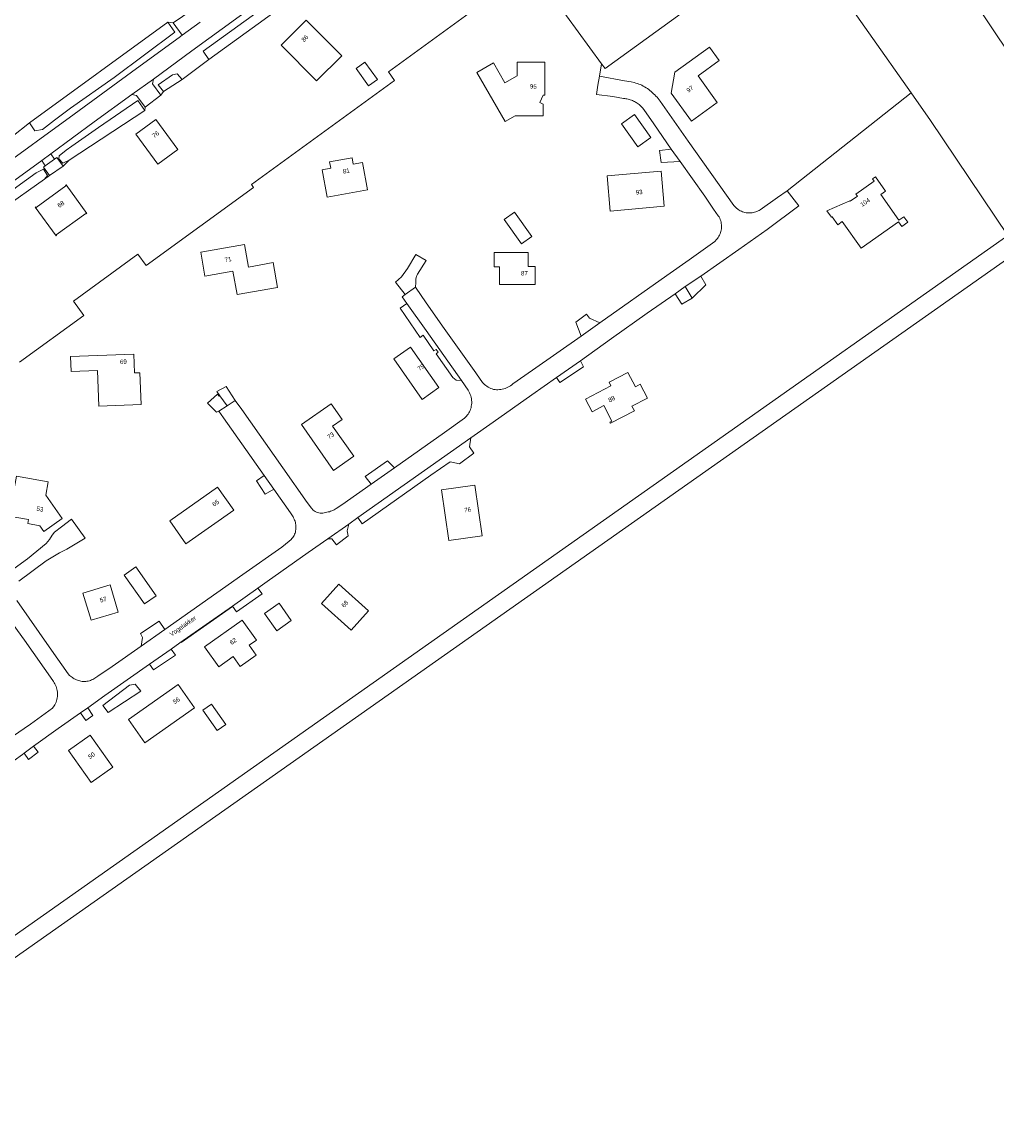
# Model space of a CAD drawing. Header units: metres. Extents: x 138165 to 154469, y 480134 to 494189.
# Tile 417 of 656: x 150613 to 150888, y 483312 to 483624. Entities that reach past the tile are written whole.
import ezdxf

# ---------------------------------------------------------------- set-up
doc = ezdxf.new("R2010")
doc.units = ezdxf.units.M
doc.header["$LTSCALE"] = 0.001
doc.header["$MEASUREMENT"] = 0
for name, color, linetype, lineweight in [('TOP-L-terrein schutting raster hek leuning', 7, 'Continuous', 0), ('TOP-L-topo objecten vlak', 7, 'Continuous', 0), ('TOP-T-topo huisnummering naamgeving', 7, 'Continuous', 0)]:
    doc.layers.add(name, color=color, linetype=linetype, lineweight=lineweight)
doc.styles.add('Style-INTL_ISO', font='INTL_ISO.shx')

msp = doc.modelspace()

# ---------------------------------------------------------------- linework, layer by layer
at = {"layer": 'TOP-L-terrein schutting raster hek leuning', "flags": 128}
msp.add_lwpolyline([(150658.21, 483448.64), (150672.68, 483458.85)], dxfattribs=at)
at = {"layer": 'TOP-L-topo objecten vlak', "flags": 128}
for points in [[(150462.57, 483254.58), (150464.82, 483256.53), (150470.62, 483261.08), (150514.63, 483291.73), (150810.45, 483500), (151000, 483633.45), (151135.52, 483728.86), (151144.14, 483735.12)], [(150818.6, 483724.46), (150915.18, 483580.23)], [(150864.29, 483603.81), (150792.62, 483705.54)], [(150768.2, 483687.77), (150768.38, 483687.53), (150808.23, 483632.78), (150777.91, 483610.7), (150776.91, 483612.08), (150776.91, 483612.08)], [(150776.91, 483612.08), (150757.15, 483639.22), (150716.73, 483609.79), (150718.49, 483607.37), (150678.07, 483577.94), (150678.66, 483577.13), (150648.34, 483555.06), (150645.98, 483558.3), (150627.79, 483545.06), (150630.74, 483541.01), (150612.55, 483527.77)], [(150650.39, 483607.72), (150661.25, 483615.74), (150674.62, 483625.43), (150682.76, 483631.41), (150687.97, 483634.99)], [(150690.46, 483631.03), (150689.76, 483632.48), (150688.73, 483632.82), (150684.02, 483629.75), (150664.42, 483615.62), (150666.07, 483613.28)], [(150666.07, 483613.28), (150690.46, 483631.03)], [(150661.2, 483627.19), (150655.98, 483623.64)], [(150654.48, 483623.81), (150615.39, 483595.34)], [(150615.39, 483595.34), (150616.91, 483593.16), (150619.1, 483593.48), (150622.51, 483596.15), (150627.01, 483599.48), (150639.28, 483608.22), (150656.48, 483621.02), (150654.48, 483623.81)], [(150654.48, 483623.81), (150655.98, 483623.64)], [(150655.98, 483623.64), (150658.55, 483620.17)], [(150658.55, 483620.17), (150663.63, 483623.84)], [(150703.55, 483614.32), (150693.52, 483624.37), (150686.45, 483617.3), (150696.47, 483607.26), (150703.55, 483614.32)], [(150658.55, 483620.17), (150657.68, 483619.46), (150645.63, 483610.7), (150628.05, 483597.86), (150605.4, 483581.44)], [(150807.33, 483616.74), (150797.55, 483609.7), (150796.58, 483603.73), (150802.27, 483595.84), (150809.57, 483601.1), (150804.12, 483608.67), (150810.06, 483612.95), (150807.33, 483616.74)], [(150666.07, 483613.28), (150658.49, 483607.66)], [(150711.08, 483605.78), (150713.61, 483607.58), (150710.1, 483612.5), (150707.58, 483610.7), (150711.08, 483605.78)], [(150749.68, 483595.8), (150752.46, 483597.4), (150760.41, 483597.4), (150760.41, 483600.69), (150759.49, 483601.12), (150760.43, 483603.16), (150760.91, 483603.16), (150760.91, 483612.47), (150753.1, 483612.47), (150753.1, 483608.69), (150749.62, 483606.68), (150746.36, 483612.32), (150741.7, 483609.63), (150749.68, 483595.8)], [(150776.91, 483612.08), (150776.31, 483608.52)], [(150650.39, 483607.72), (150644.31, 483603.4)], [(150652.5, 483603.22), (150650.14, 483606.38), (150650.39, 483607.72)], [(150658.49, 483607.66), (150657.1, 483609.23), (150655.79, 483608.96), (150651.74, 483606.12), (150653.21, 483604.25)], [(150653.21, 483604.25), (150658.49, 483607.66)], [(150776.31, 483608.52), (150775.86, 483606.05), (150775.45, 483603.39), (150780.03, 483602.79), (150783.1, 483602.26), (150783.43, 483602.22), (150783.75, 483602.18), (150784.07, 483602.12), (150784.39, 483602.05), (150784.7, 483601.97), (150785.01, 483601.87), (150785.32, 483601.76), (150785.6, 483601.65), (150785.89, 483601.52), (150786.16, 483601.38), (150786.44, 483601.24), (150786.7, 483601.08), (150786.96, 483600.91), (150787.22, 483600.74), (150787.48, 483600.54), (150787.73, 483600.33), (150787.98, 483600.1), (150788.21, 483599.87), (150788.44, 483599.63), (150788.86, 483599.13), (150791.69, 483595.1), (150796.58, 483587.99)], [(150829.3, 483576.17), (150826.55, 483574.29), (150821.67, 483570.82), (150821.38, 483570.65), (150821.07, 483570.49), (150820.76, 483570.35), (150820.43, 483570.23), (150820.1, 483570.13), (150819.77, 483570.05), (150819.43, 483569.99), (150819.09, 483569.95), (150818.75, 483569.93), (150818.4, 483569.94), (150818.05, 483569.96), (150817.7, 483570.01), (150817.36, 483570.09), (150817.02, 483570.18), (150816.68, 483570.29), (150816.36, 483570.42), (150816.04, 483570.56), (150815.73, 483570.73), (150815.43, 483570.92), (150814.87, 483571.34), (150814.25, 483572.02), (150801.35, 483590.21), (150793.41, 483601.52), (150793.13, 483601.88), (150792.85, 483602.24), (150792.55, 483602.59), (150792.24, 483602.92), (150791.93, 483603.26), (150791.6, 483603.58), (150791.27, 483603.88), (150790.92, 483604.18), (150790.56, 483604.48), (150790.2, 483604.76), (150789.83, 483605.03), (150789.44, 483605.29), (150789.05, 483605.54), (150788.65, 483605.77), (150788.24, 483605.98), (150787.84, 483606.16), (150787.42, 483606.33), (150787, 483606.48), (150786.57, 483606.62), (150786.14, 483606.74), (150785.27, 483606.92), (150783.39, 483607.28), (150776.31, 483608.52)], [(150653.21, 483604.25), (150652.5, 483603.22)], [(150829.3, 483576.17), (150864.29, 483603.81)], [(150891.53, 483563.57), (150869.76, 483596.04), (150864.29, 483603.81)], [(150621.42, 483586.63), (150633.68, 483595.65), (150644.31, 483603.4)], [(150647.96, 483598.84), (150645.95, 483601.65), (150634.93, 483594.08), (150627.38, 483588.75), (150625.72, 483587.64), (150623.83, 483586.04), (150623.66, 483585.23), (150624.84, 483583.98), (150626.61, 483584.85)], [(150644.31, 483603.4), (150645.64, 483603.12), (150648.04, 483599.84)], [(150648.04, 483599.84), (150652.5, 483603.22)], [(150626.61, 483584.85), (150647.96, 483598.84)], [(150648.04, 483599.84), (150647.96, 483598.84)], [(150782.52, 483595.14), (150787.12, 483588.6), (150790.8, 483591.2), (150786.19, 483597.74), (150782.52, 483595.14)], [(150610.41, 483591.47), (150615.39, 483595.34)], [(150657.26, 483587.84), (150651.08, 483596.33), (150645.42, 483592.21), (150651.6, 483583.72), (150657.26, 483587.84)], [(150618.86, 483584.74), (150621.42, 483586.63)], [(150622.46, 483585.16), (150619.87, 483583.27)], [(150621.42, 483586.63), (150622.46, 483585.16)], [(150624.89, 483583.15), (150623.1, 483585.61), (150622.46, 483585.16)], [(150699.44, 483574.42), (150710.85, 483576.51), (150709.45, 483584.2), (150706.8, 483583.71), (150706.47, 483585.52), (150700.1, 483584.36), (150700.43, 483582.55), (150698.04, 483582.11), (150699.44, 483574.42)], [(150799.09, 483584.5), (150793.73, 483584.14), (150793.28, 483587.61), (150796.58, 483587.99)], [(150796.58, 483587.99), (150799.09, 483584.5)], [(150603.55, 483573.62), (150618.86, 483584.74)], [(150619.69, 483579.47), (150620.54, 483580.55), (150619.36, 483582.3), (150617.28, 483581.3), (150611.82, 483577.31), (150605.3, 483572.36), (150605.46, 483572.13)], [(150619.87, 483583.27), (150618.86, 483584.74)], [(150619.87, 483583.27), (150619.36, 483582.85), (150621.04, 483580.51)], [(150621.04, 483580.51), (150624.89, 483583.15)], [(150626.61, 483584.85), (150624.89, 483583.15)], [(150799.09, 483584.5), (150806.02, 483574.63), (150808.5, 483571.03), (150809.85, 483569.13), (150810.06, 483568.8), (150810.24, 483568.45), (150810.39, 483568.08), (150810.52, 483567.71), (150810.62, 483567.32), (150810.7, 483566.93), (150810.74, 483566.54), (150810.76, 483566.18), (150810.75, 483565.82), (150810.71, 483565.46), (150810.65, 483565.09), (150810.57, 483564.74), (150810.47, 483564.39), (150810.35, 483564.05), (150810.19, 483563.71), (150810.02, 483563.37), (150809.82, 483563.05), (150809.61, 483562.73), (150809.37, 483562.44), (150808.84, 483561.9), (150801.59, 483556.72), (150795.29, 483552.28), (150776.38, 483538.89)], [(150606.64, 483570.7), (150607.74, 483570.97), (150619.69, 483579.47)], [(150621.04, 483580.51), (150619.69, 483579.47)], [(150779.36, 483570.44), (150794.58, 483571.82), (150793.68, 483581.78), (150778.46, 483580.4), (150779.36, 483570.44)], [(150840.51, 483570.5), (150841.76, 483568.73), (150841.98, 483568.88), (150843.58, 483566.61), (150844.83, 483567.49), (150850.14, 483559.95), (150860.75, 483567.42), (150861.67, 483566.13), (150863.31, 483567.29), (150862.21, 483568.84), (150860.82, 483567.86), (150855.69, 483575.15), (150857.08, 483576.13), (150854.24, 483580.16), (150853.41, 483579.58), (150853.88, 483578.91), (150848.71, 483575.27), (150849.1, 483574.71), (150847.04, 483573.26), (150846.99, 483573.33), (150840.51, 483570.5)], [(150622.98, 483563.73), (150631.34, 483569.82), (150631.45, 483569.67), (150631.61, 483569.79), (150625.72, 483577.87), (150625.57, 483577.76), (150625.67, 483577.61), (150617.31, 483571.52), (150617.2, 483571.67), (150617.04, 483571.55), (150622.93, 483563.47), (150623.08, 483563.58), (150622.98, 483563.73)], [(150804.89, 483552.11), (150815.68, 483559.59), (150823.68, 483565.24), (150832.59, 483571.99), (150829.3, 483576.17)], [(150757.21, 483563.33), (150752.3, 483570.2), (150749.38, 483568.11), (150754.29, 483561.24), (150757.21, 483563.33)], [(150891.53, 483563.57), (150801.35, 483500), (150512.22, 483296.19), (150485.81, 483277.69), (150462.97, 483261.89)], [(150663.74, 483558.85), (150664.95, 483552.1), (150672.82, 483553.51), (150674.01, 483546.89), (150685.41, 483548.93), (150684.16, 483555.91), (150677.27, 483554.67), (150676.13, 483561.07), (150663.74, 483558.85)], [(150721.49, 483546.96), (150718.71, 483550.37), (150720.44, 483551.92), (150722.07, 483554.22), (150724.5, 483558.18), (150727.34, 483556.56), (150724.96, 483552.66), (150724.96, 483552.66), (150724.84, 483552.46), (150724.74, 483552.25), (150724.66, 483552.04), (150724.59, 483551.82), (150724.54, 483551.59), (150724.5, 483551.37), (150724.48, 483551.14), (150724.42, 483550.28), (150724.34, 483548.95)], [(150758.16, 483549.77), (150758.16, 483554.81), (150756.16, 483554.81), (150756.16, 483558.81), (150746.62, 483558.81), (150746.62, 483554.77), (150748.12, 483554.77), (150748.12, 483549.77), (150758.16, 483549.77)], [(150800.49, 483549.14), (150804.89, 483552.11)], [(150804.89, 483552.11), (150806.35, 483549.62), (150802.47, 483545.86)], [(150724.34, 483548.95), (150721.49, 483546.96)], [(150771.1, 483535.17), (150757.44, 483525.53), (150751.88, 483521.66), (150751.55, 483521.4), (150751.2, 483521.16), (150750.84, 483520.94), (150750.46, 483520.75), (150750.07, 483520.57), (150749.67, 483520.42), (150749.27, 483520.3), (150748.87, 483520.2), (150748.47, 483520.12), (150748.06, 483520.06), (150747.64, 483520.03), (150747.23, 483520.03), (150746.83, 483520.06), (150746.42, 483520.13), (150746.02, 483520.24), (150745.64, 483520.39), (150745.26, 483520.56), (150744.89, 483520.77), (150744.54, 483520.99), (150744.2, 483521.23), (150743.89, 483521.48), (150743.6, 483521.76), (150743.32, 483522.04), (150743.06, 483522.35), (150742.6, 483523), (150741.36, 483524.78), (150732.51, 483537.35), (150727.41, 483544.55), (150724.34, 483548.95)], [(150800.49, 483549.14), (150797.67, 483547.12)], [(150802.47, 483545.86), (150800.49, 483549.14)], [(150721.49, 483546.96), (150720.57, 483546.25), (150721.9, 483544.39)], [(150770.93, 483528.15), (150779.73, 483534.53), (150789.8, 483541.62), (150797.67, 483547.12)], [(150797.67, 483547.12), (150799.55, 483544.2), (150802.47, 483545.86)], [(150737.32, 483522.59), (150735.88, 483522.75), (150734.93, 483523.46), (150730.18, 483530.15), (150730.8, 483530.61), (150730.22, 483531.4), (150729.58, 483530.99), (150726.58, 483535.47), (150725.69, 483534.78), (150720.04, 483543.09), (150721.9, 483544.39)], [(150721.9, 483544.39), (150727.35, 483536.72), (150737.32, 483522.59)], [(150771.1, 483535.17), (150769.63, 483539.09), (150772.68, 483541.35), (150773.47, 483540.24), (150776.38, 483538.89)], [(150776.38, 483538.89), (150771.1, 483535.17)], [(150718.21, 483528.71), (150726.25, 483517.3), (150731, 483520.65), (150722.96, 483532.06), (150718.21, 483528.71)], [(150646.95, 483515.84), (150646.59, 483524.82), (150645.09, 483524.76), (150644.88, 483530.11), (150626.99, 483529.4), (150627.15, 483525.19), (150634.59, 483525.48), (150634.99, 483515.37), (150646.95, 483515.84)], [(150770.93, 483528.15), (150764.22, 483523.52)], [(150764.22, 483523.52), (150765.12, 483522.09), (150771.77, 483526.48), (150770.93, 483528.15)], [(150739.98, 483506.46), (150746.27, 483510.85), (150757.19, 483518.61), (150764.22, 483523.52)], [(150779.27, 483510.86), (150779.43, 483510.55), (150786.17, 483514.08), (150785.47, 483515.41), (150789.82, 483517.68), (150787.79, 483521.56), (150786.46, 483520.86), (150784.34, 483524.91), (150779.02, 483522.13), (150779.55, 483521.11), (150772.38, 483517.35), (150774.23, 483513.81), (150777.51, 483515.53), (150779.8, 483511.14), (150779.27, 483510.86)], [(150673.46, 483517.02), (150670.96, 483520.96), (150668.27, 483519.56), (150669.16, 483518.34)], [(150737.32, 483522.59), (150739.23, 483519.86), (150739.45, 483519.49), (150739.64, 483519.11), (150739.81, 483518.72), (150739.96, 483518.31), (150740.07, 483517.9), (150740.16, 483517.47), (150740.21, 483517.05), (150740.23, 483516.63), (150740.23, 483516.2), (150740.19, 483515.78), (150740.13, 483515.36), (150740.04, 483514.94), (150739.91, 483514.54), (150739.78, 483514.17), (150739.61, 483513.82), (150739.43, 483513.48), (150739.22, 483513.15), (150738.99, 483512.83), (150738.74, 483512.53), (150738.19, 483511.98), (150732.54, 483507.92), (150718.42, 483497.97)], [(150668.82, 483513.93), (150668.18, 483513.74), (150665.62, 483516.26), (150668.48, 483518.82), (150668.97, 483518.22), (150669.16, 483518.34)], [(150669.16, 483518.34), (150671.21, 483515.51)], [(150671.21, 483515.51), (150673.46, 483517.02)], [(150711.84, 483493.35), (150703.61, 483487.56), (150701.99, 483486.46), (150701.69, 483486.28), (150701.38, 483486.12), (150701.06, 483485.97), (150700.73, 483485.83), (150700.4, 483485.71), (150700.06, 483485.6), (150699.72, 483485.51), (150699.35, 483485.42), (150698.97, 483485.34), (150698.59, 483485.26), (150698.21, 483485.21), (150697.82, 483485.18), (150697.45, 483485.19), (150697.08, 483485.24), (150696.71, 483485.34), (150696.39, 483485.48), (150696.09, 483485.64), (150695.79, 483485.84), (150695.52, 483486.06), (150695.03, 483486.56), (150693.78, 483488.22), (150686.9, 483498.01), (150675.33, 483514.45), (150673.46, 483517.02)], [(150671.21, 483515.51), (150668.82, 483513.93)], [(150668.82, 483513.93), (150670.2, 483512.11), (150681.68, 483495.81)], [(150700.96, 483509.72), (150703.68, 483511.64), (150700.55, 483516.08), (150692.17, 483510.18), (150701.27, 483497.25), (150706.94, 483501.24), (150700.96, 483509.72)], [(150739.98, 483506.46), (150708.09, 483483.99)], [(150708.09, 483483.99), (150709.36, 483482.17), (150728.7, 483495.87), (150734.14, 483499.67), (150736.75, 483499.09), (150740.8, 483502.08), (150739.6, 483503.86), (150739.98, 483506.46)], [(150711.84, 483493.35), (150710.18, 483495.54), (150716.5, 483499.94), (150718.42, 483497.97)], [(150718.42, 483497.97), (150711.84, 483493.35)], [(150609.72, 483484.33), (150615.12, 483483.38), (150614.92, 483482.25), (150618.33, 483481.65), (150619.48, 483480.01), (150624.67, 483483.64), (150620.03, 483490.28), (150620.7, 483494.07), (150611.71, 483495.66), (150609.72, 483484.33)], [(150684.37, 483491.96), (150681.98, 483490.55), (150679.5, 483494.32), (150681.68, 483495.81)], [(150681.68, 483495.81), (150684.37, 483491.96)], [(150684.37, 483491.96), (150689.08, 483485.28), (150689.8, 483484.12), (150689.97, 483483.83), (150690.12, 483483.53), (150690.26, 483483.22), (150690.37, 483482.9), (150690.46, 483482.58), (150690.54, 483482.25), (150690.59, 483481.92), (150690.62, 483481.58), (150690.63, 483481.23), (150690.62, 483480.89), (150690.59, 483480.54), (150690.54, 483480.2), (150690.46, 483479.86), (150690.36, 483479.53), (150690.24, 483479.21), (150690.09, 483478.89), (150689.91, 483478.58), (150689.71, 483478.28), (150689.5, 483478), (150689.26, 483477.73), (150688.74, 483477.25), (150686.64, 483475.58), (150675.6, 483467.89), (150653.66, 483452.35)], [(150659.52, 483476.51), (150673.07, 483486.05), (150668.52, 483492.51), (150654.98, 483482.97), (150659.52, 483476.51)], [(150731.74, 483491.78), (150733.77, 483477.42), (150743.17, 483478.75), (150741.14, 483493.11), (150731.74, 483491.78)], [(150612.43, 483465.94), (150620.13, 483471.68), (150623.85, 483473.95), (150625.95, 483475), (150628.3, 483476.45), (150631.13, 483478.11), (150627.24, 483483.5), (150624.42, 483481.32), (150622.44, 483479.85), (150621.84, 483478.94), (150621.05, 483477.78), (150620.15, 483476.58), (150614.87, 483472.32), (150604.46, 483464.83)], [(150705.52, 483482.09), (150708.09, 483483.99)], [(150699.66, 483477.95), (150700.73, 483477.91), (150702.08, 483476.24), (150705.34, 483478.75), (150705.05, 483480.23), (150705.52, 483482.09)], [(150699.66, 483477.95), (150705.52, 483482.09)], [(150679.82, 483464.03), (150682.47, 483465.91), (150694.08, 483474.11), (150699.66, 483477.95)], [(150647.9, 483459.54), (150651.15, 483461.83), (150645.39, 483470.01), (150642.14, 483467.72), (150647.9, 483459.54)], [(150640.45, 483457.24), (150638.15, 483464.9), (150630.48, 483462.6), (150632.79, 483454.94), (150640.45, 483457.24)], [(150679.82, 483464.03), (150681.08, 483462.39), (150673.87, 483457.32), (150672.68, 483458.96)], [(150672.68, 483458.96), (150679.82, 483464.03)], [(150697.83, 483459.66), (150706.17, 483452.16), (150711.1, 483457.64), (150702.75, 483465.14), (150697.83, 483459.66)], [(150646.92, 483447.62), (150638.72, 483441.88), (150634.72, 483439.17), (150634.45, 483438.95), (150634.18, 483438.75), (150633.89, 483438.56), (150633.59, 483438.39), (150633.28, 483438.23), (150632.96, 483438.09), (150632.64, 483437.97), (150632.31, 483437.88), (150631.97, 483437.79), (150631.62, 483437.73), (150631.27, 483437.68), (150630.92, 483437.66), (150630.58, 483437.66), (150630.25, 483437.68), (150629.92, 483437.73), (150629.6, 483437.8), (150629.27, 483437.89), (150628.96, 483438), (150628.65, 483438.13), (150628.35, 483438.27), (150628.06, 483438.42), (150627.78, 483438.58), (150627.51, 483438.76), (150627.24, 483438.95), (150626.99, 483439.15), (150626.75, 483439.37), (150626.3, 483439.84), (150621.66, 483446.46), (150611.83, 483460.49)], [(150655.4, 483446.82), (150657.83, 483448.55), (150672.68, 483458.96)], [(150685.86, 483459.77), (150681.77, 483456.89), (150685.23, 483451.98), (150689.31, 483454.86), (150685.86, 483459.77)], [(150609.58, 483455.41), (150613.99, 483449.28), (150621.96, 483437.93), (150622.2, 483437.62), (150622.41, 483437.29), (150622.61, 483436.95), (150622.78, 483436.59), (150622.93, 483436.22), (150623.06, 483435.85), (150623.17, 483435.47), (150623.25, 483435.09), (150623.3, 483434.68), (150623.33, 483434.26), (150623.33, 483433.84), (150623.3, 483433.42), (150623.25, 483433.01), (150623.17, 483432.6), (150623.06, 483432.2), (150622.93, 483431.82), (150622.78, 483431.45), (150622.6, 483431.09), (150622.4, 483430.74), (150621.95, 483430.09), (150615.65, 483425.65), (150610.64, 483422.17)], [(150646.92, 483447.62), (150647.34, 483450.07), (150646.75, 483451.16), (150652.03, 483454.66), (150653.66, 483452.35)], [(150668.83, 483441.83), (150672.91, 483444.71), (150674.89, 483441.91), (150679.39, 483445.08), (150677.42, 483447.88), (150679.46, 483449.32), (150675.48, 483454.97), (150664.85, 483447.48), (150668.83, 483441.83)], [(150653.66, 483452.35), (150646.92, 483447.62)], [(150655.4, 483446.82), (150649.27, 483442.52)], [(150649.27, 483442.52), (150650.43, 483440.96), (150656.62, 483445.13), (150655.4, 483446.82)], [(150631.9, 483430.26), (150636.7, 483433.71), (150649.27, 483442.52)], [(150646.82, 483434.97), (150645.21, 483436.89), (150643.68, 483436.58), (150636.09, 483430.92), (150637.6, 483428.87), (150646.82, 483434.97)], [(150647.99, 483420.37), (150662.02, 483430.25), (150657.39, 483436.83), (150643.36, 483426.94), (150647.99, 483420.37)], [(150631.9, 483430.26), (150629.8, 483428.77)], [(150629.8, 483428.77), (150631.34, 483426.65), (150633.31, 483428.02), (150631.9, 483430.26)], [(150668.36, 483423.83), (150670.81, 483425.56), (150666.78, 483431.28), (150664.33, 483429.56), (150668.36, 483423.83)], [(150616.52, 483419.39), (150623.5, 483424.39), (150629.8, 483428.77)], [(150632.84, 483409.14), (150638.97, 483413.46), (150632.58, 483422.54), (150626.44, 483418.22), (150632.84, 483409.14)], [(150611.09, 483415.34), (150613.44, 483417.09), (150613.91, 483417.41)], [(150616.52, 483419.39), (150613.91, 483417.41)], [(150613.91, 483417.41), (150615.14, 483415.65), (150617.88, 483417.72), (150616.52, 483419.39)]]:
    msp.add_lwpolyline(points, dxfattribs=at)

# ---------------------------------------------------------------- texts
at = {"layer": 'TOP-T-topo huisnummering naamgeving', "style": 'Style-INTL_ISO'}
for s, rotation, p in [('86', 45, (150692.9, 483618.09)), ('95', 358.1, (150756.66, 483605.07)), ('97', 35.8, (150801.42, 483603.86)), ('76', 36.1, (150650.6, 483591.03)), ('81', 10.4, (150704.01, 483581.01)), ('93', 5.2, (150786.61, 483575.11)), ('68', 36.1, (150623.85, 483571.33)), ('104', 35.2, (150850.47, 483571.61)), ('71', 10.2, (150670.64, 483556.03)), ('69', 2.3, (150640.99, 483527.27)), ('79', 35.2, (150725.5, 483525.3)), ('88', 27.6, (150779.19, 483516.41)), ('73', 35.2, (150699.99, 483506.02)), ('65', 35.2, (150667.53, 483486.97)), ('53', 350, (150617.32, 483485.89)), ('76', 8, (150738.2, 483485.37)), ('57', 16.7, (150635.47, 483459.92)), ('68', 48.1, (150704.25, 483458.41)), ('Vogelakker', 35.1, (150655.53, 483450.32)), ('62', 35.2, (150672.47, 483447.95)), ('56', 35.2, (150656.43, 483431.23)), ('50', 35.2, (150632.5, 483415.7))]:
    msp.add_text(s, height=1.25, rotation=rotation, dxfattribs=at).set_placement(p)
msp.add_text('87', height=1.25, dxfattribs=at).set_placement((150754.16, 483552.29))

doc.saveas('drawing.dxf')
